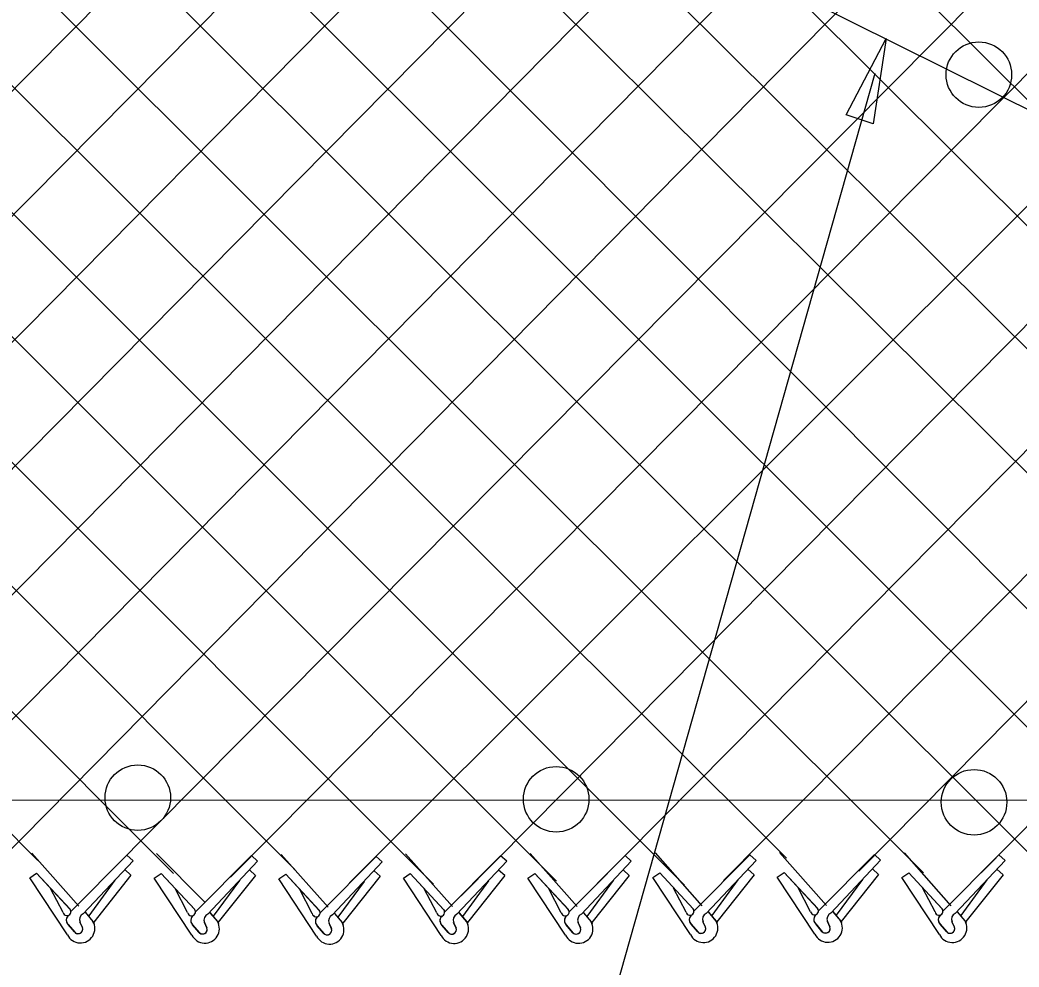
# Model space of a CAD drawing. Extents: x 0 to 2.85, y -0.1 to 1.83.
# Drawn here: x 1.3139 to 1.3785, y 0.8071 to 0.8683 of the extents above; entities that cross this region are included whole.
import ezdxf

# ---------------------------------------------------------------- set-up
doc = ezdxf.new("R2010")
doc.units = 0
doc.layers.add('sb_Chainlink Fence', color=7, linetype='Continuous')
doc.layers.add('sb_Existing Structural Steel', color=7, linetype='Continuous')

msp = doc.modelspace()

# ---------------------------------------------------------------- linework, layer by layer
at = {"layer": 'sb_Chainlink Fence'}
for p, q in [((1.3351797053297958, 0.8125025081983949), (1.4477004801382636, 0.9248721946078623)), ((1.2041205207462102, 0.9247215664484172), (1.3150128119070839, 0.8139597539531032)), ((1.2121993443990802, 0.9247037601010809), (1.3237834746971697, 0.813115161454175)), ((1.2202406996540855, 0.9247234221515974), (1.3316356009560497, 0.8133789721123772)), ((1.2282465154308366, 0.9247786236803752), (1.340595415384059, 0.8124228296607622)), ((1.2363484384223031, 0.9247377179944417), (1.3485596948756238, 0.8126220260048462)), ((1.244416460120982, 0.9247307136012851), (1.356851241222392, 0.812344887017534)), ((1.2525267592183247, 0.924681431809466), (1.3634444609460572, 0.8140973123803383)), ((1.2605817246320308, 0.9246874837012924), (1.3723047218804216, 0.8131511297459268)), ((1.2686464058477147, 0.9246838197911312), (1.3795064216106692, 0.8140455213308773)), ((1.2766851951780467, 0.924706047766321), (1.38745101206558, 0.8141328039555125)), ((1.301016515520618, 0.9245577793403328), (1.4123302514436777, 0.81389454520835)), ((1.2702104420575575, 0.8120122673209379), (1.3805389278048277, 0.9235839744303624)), ((1.2794854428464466, 0.8132507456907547), (1.3886171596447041, 0.9235781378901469)), ((1.3507498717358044, 0.8119845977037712), (1.4615281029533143, 0.9238950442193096)), ((1.2628689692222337, 0.8127086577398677), (1.3714073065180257, 0.9223736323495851)), ((1.2877364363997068, 0.8133782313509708), (1.3955918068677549, 0.9224251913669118)), ((1.2957247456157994, 0.8133069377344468), (1.4036458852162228, 0.9224835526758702)), ((1.3036184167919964, 0.8132177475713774), (1.4117078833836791, 0.9225849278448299)), ((1.3112322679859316, 0.8126121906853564), (1.4197647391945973, 0.9225819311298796)), ((1.3197276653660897, 0.8132585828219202), (1.428222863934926, 0.9225426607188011)), ((1.3274689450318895, 0.8128761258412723), (1.436276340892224, 0.9225640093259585)), ((1.342387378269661, 0.8116658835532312), (1.4523924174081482, 0.9227237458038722)), ((1.3593627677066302, 0.8126531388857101), (1.4685020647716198, 0.9227567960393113)), ((1.3681234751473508, 0.8132507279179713), (1.4761143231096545, 0.9226579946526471)), ((1.376033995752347, 0.8131531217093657), (1.4838096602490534, 0.922412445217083)), ((1.320890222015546, 0.921000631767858), (1.4281713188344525, 0.814224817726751)), ((1.297144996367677, 0.920368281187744), (1.4041748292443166, 0.813996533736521)), ((1.3128282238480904, 0.9208992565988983), (1.4206951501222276, 0.8134732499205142)), ((1.2948552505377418, 0.9145970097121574), (1.396254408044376, 0.812932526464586)), ((1.3345461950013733, 0.7426169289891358), (1.3691862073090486, 0.8648580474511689)), ((1.3146310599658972, 0.8144183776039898), (1.31766638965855, 0.8110007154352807)), ((1.322685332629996, 0.8144017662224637), (1.3258428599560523, 0.8112402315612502)), ((1.330747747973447, 0.8143421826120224), (1.3337830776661, 0.8109245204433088)), ((1.3388044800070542, 0.8143869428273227), (1.341839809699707, 0.810969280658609)), ((1.3468573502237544, 0.8143926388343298), (1.3498926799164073, 0.8109749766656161)), ((1.3549354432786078, 0.8144403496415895), (1.3579707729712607, 0.8110226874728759)), ((1.36298892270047, 0.8144607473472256), (1.3660242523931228, 0.8110430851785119)), ((1.36550557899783, 0.8106909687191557), (1.3691329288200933, 0.8143337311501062)), ((1.3695287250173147, 0.8139750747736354), (1.3691329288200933, 0.8143337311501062)), ((1.3710431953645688, 0.8144441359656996), (1.3740785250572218, 0.8110264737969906)), ((1.3171477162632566, 0.8106485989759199), (1.320775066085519, 0.8142913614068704)), ((1.3179454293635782, 0.8105060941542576), (1.3211708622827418, 0.8139327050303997)), ((1.3211708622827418, 0.8139327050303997), (1.320775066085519, 0.8142913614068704)), ((1.325201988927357, 0.8106319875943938), (1.3288293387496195, 0.8142747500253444)), ((1.3259997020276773, 0.8104894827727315), (1.329225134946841, 0.8139160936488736)), ((1.329225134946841, 0.8139160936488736), (1.3288293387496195, 0.8142747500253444)), ((1.333264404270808, 0.8105724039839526), (1.3368917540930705, 0.8142151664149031)), ((1.3340621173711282, 0.8104298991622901), (1.3372875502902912, 0.8138565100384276)), ((1.3372875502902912, 0.8138565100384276), (1.3368917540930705, 0.8142151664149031)), ((1.3413211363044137, 0.8106171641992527), (1.3449484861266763, 0.8142599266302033)), ((1.3421188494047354, 0.8104746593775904), (1.345344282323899, 0.8139012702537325)), ((1.345344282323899, 0.8139012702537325), (1.3449484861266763, 0.8142599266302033)), ((1.3493740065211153, 0.81062286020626), (1.3530013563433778, 0.8142656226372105)), ((1.3501717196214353, 0.8104803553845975), (1.3533971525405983, 0.8139069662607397)), ((1.3533971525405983, 0.8139069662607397), (1.3530013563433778, 0.8142656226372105)), ((1.3574520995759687, 0.8106705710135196), (1.3610794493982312, 0.8143133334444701)), ((1.358249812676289, 0.8105280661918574), (1.3614752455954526, 0.8139546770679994)), ((1.3614752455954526, 0.8139546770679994), (1.3610794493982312, 0.8143133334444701)), ((1.3663032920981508, 0.8105484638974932), (1.3695287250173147, 0.8139750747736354)), ((1.3735598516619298, 0.8106743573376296), (1.3771872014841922, 0.8143171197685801)), ((1.3743575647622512, 0.8105318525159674), (1.3775829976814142, 0.8139584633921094)), ((1.3775829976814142, 0.8139584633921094), (1.3771872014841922, 0.8143171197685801)), ((1.3144870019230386, 0.8128307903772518), (1.3149329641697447, 0.8131354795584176)), ((1.3149329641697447, 0.8131354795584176), (1.3170889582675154, 0.8108118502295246)), ((1.3149329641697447, 0.8131354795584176), (1.317102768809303, 0.8107981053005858)), ((1.321036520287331, 0.8130067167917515), (1.320640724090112, 0.8133653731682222)), ((1.3225412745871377, 0.8128141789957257), (1.3229872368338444, 0.8131188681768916)), ((1.3229872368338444, 0.8131188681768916), (1.3251432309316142, 0.8107952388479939)), ((1.3229872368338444, 0.8131188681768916), (1.3251570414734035, 0.8107814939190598)), ((1.3290907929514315, 0.8129901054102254), (1.328694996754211, 0.8133487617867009)), ((1.330603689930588, 0.8127545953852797), (1.3310496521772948, 0.8130592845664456)), ((1.3310496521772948, 0.8130592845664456), (1.3332056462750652, 0.8107356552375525)), ((1.3310496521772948, 0.8130592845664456), (1.3332194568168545, 0.8107219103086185)), ((1.3371532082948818, 0.8129305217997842), (1.336757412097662, 0.8132891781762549)), ((1.3386604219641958, 0.8127993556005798), (1.3391063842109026, 0.8131040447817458)), ((1.3391063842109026, 0.8131040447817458), (1.3412623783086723, 0.8107804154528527)), ((1.3391063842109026, 0.8131040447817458), (1.341276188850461, 0.8107666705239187)), ((1.3452099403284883, 0.8129752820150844), (1.344814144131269, 0.8133339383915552)), ((1.346713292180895, 0.8128050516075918), (1.3471592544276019, 0.8131097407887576)), ((1.3471592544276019, 0.8131097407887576), (1.3493152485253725, 0.8107861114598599)), ((1.3471592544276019, 0.8131097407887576), (1.3493290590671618, 0.8107723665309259)), ((1.353262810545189, 0.8129809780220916), (1.352867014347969, 0.8133396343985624)), ((1.3547913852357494, 0.8128527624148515), (1.3552373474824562, 0.8131574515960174)), ((1.3552373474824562, 0.8131574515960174), (1.357393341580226, 0.8108338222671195)), ((1.3552373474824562, 0.8131574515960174), (1.3574071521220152, 0.8108200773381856)), ((1.3613409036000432, 0.8130286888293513), (1.3609451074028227, 0.8133873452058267)), ((1.3628448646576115, 0.8128731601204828), (1.363290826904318, 0.8131778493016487)), ((1.363290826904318, 0.8131778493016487), (1.365446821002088, 0.8108542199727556)), ((1.363290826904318, 0.8131778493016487), (1.3654606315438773, 0.8108404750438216)), ((1.3693943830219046, 0.8130490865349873), (1.3669815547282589, 0.8100143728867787)), ((1.3693943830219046, 0.8130490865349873), (1.3689985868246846, 0.8134077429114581)), ((1.370899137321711, 0.8128565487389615), (1.3713450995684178, 0.8131612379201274)), ((1.3713450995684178, 0.8131612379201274), (1.373501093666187, 0.8108376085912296)), ((1.3713450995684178, 0.8131612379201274), (1.3735149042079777, 0.8108238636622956)), ((1.377448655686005, 0.8130324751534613), (1.3770528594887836, 0.813391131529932)), ((1.316923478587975, 0.8091418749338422), (1.3144870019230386, 0.8128307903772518)), ((1.3199975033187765, 0.8126746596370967), (1.3183004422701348, 0.810364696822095)), ((1.321036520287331, 0.8130067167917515), (1.3186236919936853, 0.8099720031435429)), ((1.3249777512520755, 0.8091252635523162), (1.3225412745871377, 0.8128141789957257)), ((1.3280517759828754, 0.8126580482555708), (1.3263547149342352, 0.810348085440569)), ((1.3290907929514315, 0.8129901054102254), (1.3266779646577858, 0.8099553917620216)), ((1.3330401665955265, 0.8090656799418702), (1.330603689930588, 0.8127545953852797)), ((1.3361141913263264, 0.8125984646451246), (1.3344171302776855, 0.8102885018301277)), ((1.3371532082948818, 0.8129305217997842), (1.3347403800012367, 0.8098958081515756)), ((1.341096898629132, 0.8091104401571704), (1.3386604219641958, 0.8127993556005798)), ((1.3441709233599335, 0.8126432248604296), (1.342473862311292, 0.8103332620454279)), ((1.3452099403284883, 0.8129752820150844), (1.3427971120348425, 0.8099405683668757)), ((1.3491497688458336, 0.8091161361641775), (1.346713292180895, 0.8128050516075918)), ((1.3522237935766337, 0.8126489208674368), (1.3505267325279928, 0.810338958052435)), ((1.353262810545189, 0.8129809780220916), (1.350849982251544, 0.809946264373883)), ((1.3572278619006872, 0.8091638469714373), (1.3547913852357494, 0.8128527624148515)), ((1.360301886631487, 0.8126966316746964), (1.358604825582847, 0.8103866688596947)), ((1.3613409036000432, 0.8130286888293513), (1.3589280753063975, 0.8099939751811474)), ((1.365281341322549, 0.8091842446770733), (1.3628448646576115, 0.8128731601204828)), ((1.3683553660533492, 0.8127170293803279), (1.3666583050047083, 0.8104070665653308)), ((1.3733356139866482, 0.809167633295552), (1.370899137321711, 0.8128565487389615)), ((1.376409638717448, 0.8127004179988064), (1.3747125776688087, 0.8103904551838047)), ((1.377448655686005, 0.8130324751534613), (1.3750358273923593, 0.8099977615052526)), ((1.3166461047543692, 0.8105973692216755), (1.31583446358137, 0.812148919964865)), ((1.3247003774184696, 0.8105807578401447), (1.323888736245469, 0.8121323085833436)), ((1.33276279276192, 0.8105211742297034), (1.33195115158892, 0.8120727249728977)), ((1.3408195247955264, 0.8105659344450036), (1.340007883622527, 0.8121174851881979)), ((1.348872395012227, 0.8105716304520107), (1.348060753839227, 0.8121231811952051)), ((1.3569504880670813, 0.8106193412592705), (1.3561388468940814, 0.8121708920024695)), ((1.3650039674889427, 0.8106397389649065), (1.3641923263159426, 0.8121912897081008)), ((1.3730582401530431, 0.8106231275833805), (1.3722465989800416, 0.8121746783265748)), ((1.3180805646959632, 0.8106016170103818), (1.3185757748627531, 0.8100153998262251)), ((1.318087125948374, 0.8105926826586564), (1.3185782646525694, 0.8100133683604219)), ((1.326134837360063, 0.8105850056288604), (1.3266300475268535, 0.8099987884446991)), ((1.326141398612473, 0.8105760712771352), (1.3266325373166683, 0.809996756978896)), ((1.3341972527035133, 0.8105254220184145), (1.3346924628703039, 0.8099392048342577)), ((1.3342038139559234, 0.810516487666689), (1.3346949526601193, 0.80993717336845)), ((1.3422539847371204, 0.8105701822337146), (1.3427491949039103, 0.8099839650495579)), ((1.3422605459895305, 0.8105612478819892), (1.3427516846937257, 0.8099819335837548)), ((1.3503068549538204, 0.8105758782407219), (1.3508020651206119, 0.8099896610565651)), ((1.3503134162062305, 0.8105669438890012), (1.3508045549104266, 0.8099876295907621)), ((1.3583849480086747, 0.8106235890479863), (1.3588801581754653, 0.8100373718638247)), ((1.3583915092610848, 0.8106146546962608), (1.35888264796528, 0.8100353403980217)), ((1.366438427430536, 0.8106439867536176), (1.3669336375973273, 0.8100577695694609)), ((1.366444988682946, 0.8106350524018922), (1.366936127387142, 0.8100557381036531)), ((1.374492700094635, 0.8106273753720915), (1.374987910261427, 0.8100411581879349)), ((1.3744992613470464, 0.8106184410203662), (1.374990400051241, 0.8100391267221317)), ((1.3173750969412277, 0.8093268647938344), (1.3169710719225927, 0.8098106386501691)), ((1.3169710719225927, 0.8098106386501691), (1.3174161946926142, 0.809283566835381)), ((1.3178971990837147, 0.8096124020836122), (1.3177336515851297, 0.8099667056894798)), ((1.3177342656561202, 0.809954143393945), (1.3178968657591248, 0.8096204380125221)), ((1.3185757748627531, 0.8100153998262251), (1.3186121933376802, 0.809947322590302)), ((1.3186121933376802, 0.809947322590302), (1.318643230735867, 0.8098744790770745)), ((1.3259514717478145, 0.8095957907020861), (1.3257879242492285, 0.8099500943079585)), ((1.3257885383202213, 0.809937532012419), (1.3259511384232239, 0.8096038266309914)), ((1.3266300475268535, 0.8099987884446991), (1.3266664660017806, 0.8099307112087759)), ((1.3266664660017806, 0.8099307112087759), (1.326697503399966, 0.8098578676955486)), ((1.3340138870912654, 0.8095362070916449), (1.3338503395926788, 0.8098905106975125)), ((1.3338509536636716, 0.8098779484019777), (1.3340135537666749, 0.8095442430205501)), ((1.3346924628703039, 0.8099392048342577), (1.3347288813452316, 0.8098711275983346)), ((1.3347288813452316, 0.8098711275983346), (1.334759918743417, 0.8097982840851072)), ((1.342070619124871, 0.8095809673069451), (1.3419070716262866, 0.8099352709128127)), ((1.341907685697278, 0.8099227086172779), (1.342070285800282, 0.8095890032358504)), ((1.3427491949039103, 0.8099839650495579), (1.3427856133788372, 0.8099158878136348)), ((1.3427856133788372, 0.8099158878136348), (1.342816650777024, 0.8098430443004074)), ((1.3501234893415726, 0.8095866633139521), (1.349959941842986, 0.8099409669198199)), ((1.3499605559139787, 0.8099284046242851), (1.350123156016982, 0.8095946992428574)), ((1.3508020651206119, 0.8099896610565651), (1.3508384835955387, 0.809921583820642)), ((1.3508384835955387, 0.809921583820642), (1.3508695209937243, 0.8098487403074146)), ((1.3576794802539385, 0.8093488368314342), (1.3572754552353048, 0.8098326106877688)), ((1.3572754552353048, 0.8098326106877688), (1.3577205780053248, 0.8093055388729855)), ((1.3582015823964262, 0.809634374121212), (1.3580380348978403, 0.8099886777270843)), ((1.358038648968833, 0.8099761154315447), (1.3582012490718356, 0.8096424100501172)), ((1.3588801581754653, 0.8100373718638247), (1.3589165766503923, 0.8099692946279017)), ((1.3589165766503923, 0.8099692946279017), (1.3589476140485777, 0.8098964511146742)), ((1.3657329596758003, 0.8093692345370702), (1.3653289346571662, 0.8098530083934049)), ((1.3653289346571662, 0.8098530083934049), (1.3657740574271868, 0.8093259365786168)), ((1.366255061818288, 0.809654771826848), (1.3660915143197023, 0.8100090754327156)), ((1.3660921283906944, 0.8099965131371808), (1.3662547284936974, 0.8096628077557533)), ((1.3669336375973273, 0.8100577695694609), (1.3669700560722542, 0.8099896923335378)), ((1.3669700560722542, 0.8099896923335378), (1.3670010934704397, 0.8099168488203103)), ((1.3737872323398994, 0.8093526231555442), (1.3733832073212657, 0.8098363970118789)), ((1.3733832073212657, 0.8098363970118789), (1.3738283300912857, 0.8093093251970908)), ((1.3743093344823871, 0.809638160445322), (1.374145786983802, 0.8099924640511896)), ((1.3741464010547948, 0.8099799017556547), (1.3743090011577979, 0.8096461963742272)), ((1.374987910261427, 0.8100411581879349), (1.3750243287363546, 0.809973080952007)), ((1.3750243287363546, 0.809973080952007), (1.3750553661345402, 0.8099002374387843)), ((1.3254293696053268, 0.8093102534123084), (1.325025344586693, 0.8097940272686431)), ((1.325025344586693, 0.8097940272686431), (1.325470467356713, 0.8092669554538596)), ((1.3334917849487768, 0.8092506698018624), (1.3330877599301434, 0.8097344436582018)), ((1.3330877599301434, 0.8097344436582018), (1.333532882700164, 0.8092073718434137)), ((1.3415485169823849, 0.8092954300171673), (1.3411444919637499, 0.809779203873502)), ((1.3411444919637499, 0.809779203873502), (1.3415896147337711, 0.8092521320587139)), ((1.3496013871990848, 0.8093011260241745), (1.3491973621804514, 0.8097848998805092)), ((1.3491973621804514, 0.8097848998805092), (1.3496424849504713, 0.8092578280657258))]:
    msp.add_line(p, q, dxfattribs=at)
msp.add_lwpolyline([(1.3673102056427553, 0.8621690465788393), (1.369895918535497, 0.8671051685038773), (1.3690508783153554, 0.8615972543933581)], close=True, dxfattribs=at)
for centre, radius, start, end in [((1.3168980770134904, 0.8106414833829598), 0.00025580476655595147, 189.9304409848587, 40.97853800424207), ((1.3181213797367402, 0.810126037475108), 0.00041880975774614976, 114.84216649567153, 203.51671506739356), ((1.3249523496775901, 0.8106248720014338), 0.00025580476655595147, 189.9304409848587, 40.97853800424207), ((1.3261756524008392, 0.810109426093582), 0.00041880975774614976, 114.84216649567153, 203.51671506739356), ((1.333014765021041, 0.8105652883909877), 0.00025580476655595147, 189.9304409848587, 40.97853800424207), ((1.3410714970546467, 0.810610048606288), 0.00025580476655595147, 189.9304409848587, 40.97853800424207), ((1.3422947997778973, 0.8100946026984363), 0.00041880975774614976, 114.84216649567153, 203.51671506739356), ((1.3491243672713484, 0.8106157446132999), 0.00025580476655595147, 189.9304409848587, 40.97853800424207), ((1.3503476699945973, 0.8101002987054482), 0.00041880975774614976, 114.84216649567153, 203.51671506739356), ((1.3572024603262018, 0.8106634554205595), 0.00025580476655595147, 189.9304409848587, 40.97853800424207), ((1.358425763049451, 0.8101480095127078), 0.00041880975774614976, 114.84216649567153, 203.51671506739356), ((1.365255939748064, 0.810683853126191), 0.00025580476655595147, 189.9304409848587, 40.97853800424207), ((1.366479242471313, 0.8101684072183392), 0.00041880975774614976, 114.84216649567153, 203.51671506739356), ((1.3733102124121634, 0.8106672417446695), 0.00025580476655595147, 189.9304409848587, 40.97853800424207), ((1.3745335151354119, 0.8101517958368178), 0.00041880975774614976, 114.84216649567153, 203.51671506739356), ((1.3172305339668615, 0.8100939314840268), 0.0003843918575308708, 126.9947472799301, 219.79833989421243), ((1.3172410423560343, 0.810093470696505), 0.0003909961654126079, 127.7656421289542, 226.33281459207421), ((1.317761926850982, 0.809556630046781), 0.0009354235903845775, 206.32021657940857, 29.22686940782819), ((1.325284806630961, 0.8100773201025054), 0.0003843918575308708, 126.9947472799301, 219.79833989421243), ((1.325295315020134, 0.8100768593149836), 0.0003909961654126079, 127.7656421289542, 226.33281459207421), ((1.3258161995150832, 0.8095400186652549), 0.0009354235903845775, 206.32021657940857, 29.22686940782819), ((1.333347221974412, 0.8100177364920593), 0.0003843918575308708, 126.9947472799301, 219.79833989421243), ((1.3333577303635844, 0.8100172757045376), 0.0003909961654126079, 127.7656421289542, 226.33281459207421), ((1.3338786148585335, 0.8094804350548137), 0.0009354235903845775, 206.32021657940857, 29.22686940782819), ((1.3342380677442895, 0.810049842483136), 0.00041880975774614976, 114.84216649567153, 203.51671506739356), ((1.3414039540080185, 0.8100624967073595), 0.0003843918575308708, 126.9947472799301, 219.79833989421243), ((1.3414144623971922, 0.8100620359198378), 0.0003909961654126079, 127.7656421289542, 226.33281459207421), ((1.3419353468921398, 0.8095251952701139), 0.0009354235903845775, 206.32021657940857, 29.22686940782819), ((1.3494568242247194, 0.8100681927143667), 0.0003843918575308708, 126.9947472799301, 219.79833989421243), ((1.3494673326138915, 0.810067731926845), 0.0003909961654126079, 127.7656421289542, 226.33281459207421), ((1.3499882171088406, 0.8095308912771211), 0.0009354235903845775, 206.32021657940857, 29.22686940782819), ((1.3575349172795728, 0.8101159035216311), 0.0003843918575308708, 126.9947472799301, 219.79833989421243), ((1.3575454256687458, 0.8101154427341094), 0.0003909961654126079, 127.7656421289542, 226.33281459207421), ((1.358066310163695, 0.8095786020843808), 0.0009354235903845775, 206.32021657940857, 29.22686940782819), ((1.3655883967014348, 0.8101363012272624), 0.0003843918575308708, 126.9947472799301, 219.79833989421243), ((1.3655989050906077, 0.8101358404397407), 0.0003909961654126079, 127.7656421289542, 226.33281459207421), ((1.3661197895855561, 0.8095989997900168), 0.0009354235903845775, 206.32021657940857, 29.22686940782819), ((1.3736426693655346, 0.8101196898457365), 0.0003843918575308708, 126.9947472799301, 219.79833989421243), ((1.3736531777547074, 0.8101192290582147), 0.0003909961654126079, 127.7656421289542, 226.33281459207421), ((1.3741740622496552, 0.8095823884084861), 0.0009354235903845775, 206.32021657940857, 29.22686940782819), ((1.3176079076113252, 0.8095212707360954), 0.00030330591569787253, 219.86319118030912, 17.48524419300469), ((1.3176089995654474, 0.809519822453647), 0.00030494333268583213, 230.78260140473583, 19.265642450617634), ((1.3256621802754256, 0.8095046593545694), 0.00030330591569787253, 219.86319118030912, 17.48524419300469), ((1.325663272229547, 0.8095032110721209), 0.00030494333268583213, 230.78260140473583, 19.265642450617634), ((1.3337245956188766, 0.8094450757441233), 0.00030330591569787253, 219.86319118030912, 17.48524419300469), ((1.3337256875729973, 0.8094436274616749), 0.00030494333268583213, 230.78260140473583, 19.265642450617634), ((1.3417813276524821, 0.8094898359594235), 0.00030330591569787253, 219.86319118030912, 17.48524419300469), ((1.3417824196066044, 0.8094883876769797), 0.00030494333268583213, 230.78260140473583, 19.265642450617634), ((1.3498341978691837, 0.8094955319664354), 0.00030330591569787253, 219.86319118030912, 17.48524419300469), ((1.3498352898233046, 0.8094940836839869), 0.00030494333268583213, 230.78260140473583, 19.265642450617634), ((1.3579122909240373, 0.809543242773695), 0.00030330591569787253, 219.86319118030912, 17.48524419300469), ((1.3579133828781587, 0.8095417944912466), 0.00030494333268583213, 230.78260140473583, 19.265642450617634), ((1.3659657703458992, 0.8095636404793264), 0.00030330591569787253, 219.86319118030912, 17.48524419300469), ((1.36596686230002, 0.809562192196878), 0.00030494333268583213, 230.78260140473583, 19.265642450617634), ((1.3740200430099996, 0.8095470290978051), 0.00030330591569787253, 219.86319118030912, 17.48524419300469), ((1.374021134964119, 0.8095455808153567), 0.00030494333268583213, 230.78260140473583, 19.265642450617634)]:
    msp.add_arc(centre, radius, start, end, dxfattribs=at)
at = {"layer": 'sb_Existing Structural Steel'}
for p, q in [((1.3813467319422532, 0.8613784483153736), (1.297500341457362, 0.9030398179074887)), ((1.0977552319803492, 0.8177376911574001), (2.4494196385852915, 0.8184027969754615))]:
    msp.add_line(p, q, dxfattribs=at)
for centre in [(1.3758855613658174, 0.8647674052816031), (1.3214750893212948, 0.818013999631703), (1.3485409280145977, 0.8179072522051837), (1.375574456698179, 0.8177147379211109)]:
    msp.add_circle(centre, 0.0021204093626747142, dxfattribs=at)

doc.saveas('drawing.dxf')
